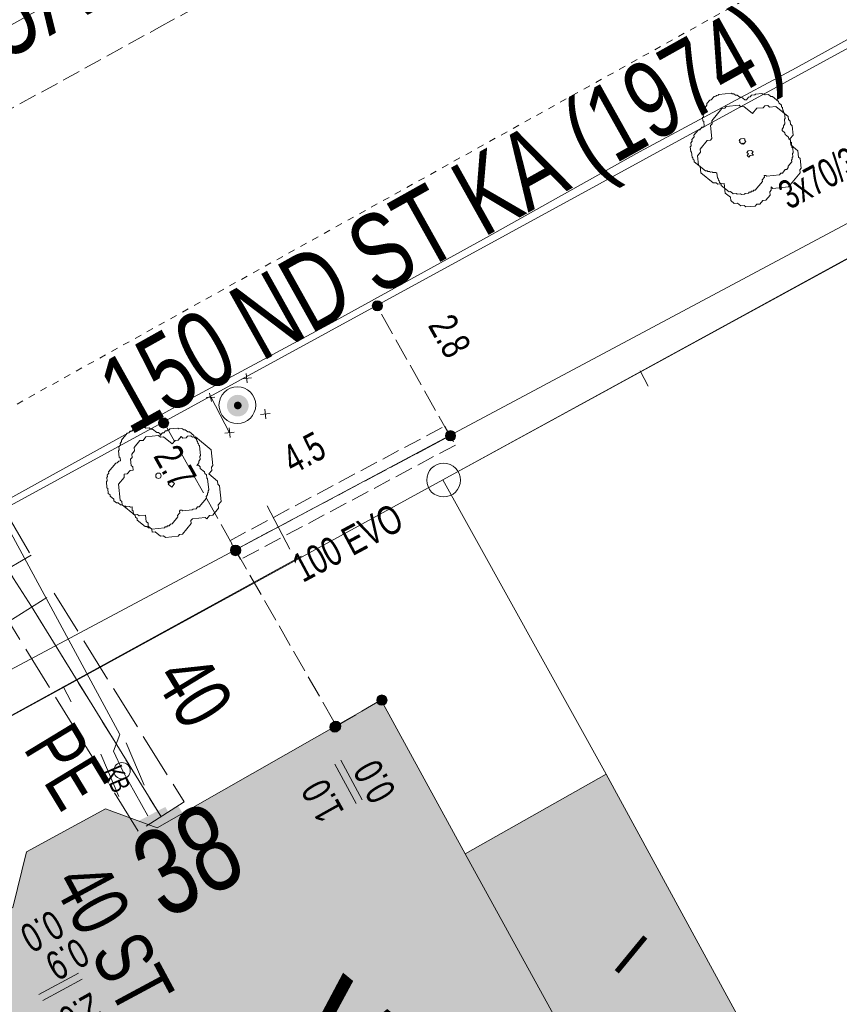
# Model space of a CAD drawing. Header units: metres. Extents: x -740 to 758, y -633 to 854.
# Tile 679 of 1056: x 211 to 226, y -181 to -163. Entities that reach past the tile are written whole.
import ezdxf

# ---------------------------------------------------------------- set-up
doc = ezdxf.new("R2010")
doc.units = ezdxf.units.M
doc.header["$MEASUREMENT"] = 0
for name, pattern in [('125_125', [0.2496, 0.1248, -0.1248]), ('333_125', [0.4576, 0.3328, -0.1248]), ('333_333', [0.6656, 0.3328, -0.3328]), ('416_125', [0.5408, 0.416, -0.1248]), ('416_416', [0.832, 0.416, -0.416]), ('832_208', [1.04, 0.832, -0.208])]:
    doc.linetypes.add(name, pattern=pattern)
for name, color, linetype in [('Gas.LOVION', 7, 'Continuous'), ('Gis.LOVION', 7, 'Continuous'), ('Grundkarte.LOVION', 7, 'Continuous'), ('Grundkarte_Text.LOVION', 7, 'Continuous'), ('Strom.LOVION', 7, 'Continuous'), ('StromBemass.LOVION', 7, 'Continuous'), ('Wasser.LOVION', 7, 'Continuous')]:
    doc.layers.add(name, color=color, linetype=linetype)
doc.styles.add('ERSTELLTER_STIL_1', font='arial.ttf')

msp = doc.modelspace()

# ---------------------------------------------------------------- hatches: boundary and pattern name
at = {"layer": 'Gas.LOVION', "linetype": 'Continuous', "lineweight": 13}
msp.add_hatch(color=7, dxfattribs=at).paths.add_polyline_path([(213.266, -177.297), (212.606, -177.643), (212.786, -177.98), (213.444, -177.605)])
at = {"layer": 'Grundkarte.LOVION', "linetype": 'Continuous', "lineweight": 18}
for color, points in [(9, [(210.543, -181.332), (209.195, -182.055), (212.926, -188.783), (213.801, -190.471), (215.149, -189.748), (215.775, -191.017), (216.491, -191.39), (218.036, -190.56), (218.275, -189.679), (218.021, -189.201), (223.296, -186.321), (221.932, -183.854), (218.804, -178.16), (217.256, -175.326), (213.112, -177.682), (212.161, -177.331), (210.702, -178.124), (210.448, -179.154), (209.572, -179.565)]), (254, [(218.804, -178.16), (221.932, -183.854), (224.543, -182.446), (221.409, -176.693)])]:
    msp.add_hatch(color=color, dxfattribs=at).paths.add_polyline_path(points)
at = {"layer": 'Strom.LOVION', "linetype": 'Continuous', "lineweight": 18}
for points in [[(214.76, -170.011), (214.774, -169.991), (214.786, -169.968), (214.795, -169.945), (214.802, -169.921), (214.805, -169.896), (214.805, -169.871), (214.801, -169.846), (214.795, -169.821), (214.786, -169.798), (214.774, -169.776), (214.759, -169.756), (214.741, -169.737), (214.722, -169.721), (214.701, -169.708), (214.678, -169.697), (214.654, -169.69), (214.629, -169.685), (214.604, -169.684), (214.579, -169.685), (214.554, -169.69), (214.531, -169.698), (214.508, -169.709), (214.487, -169.722), (214.467, -169.738), (214.45, -169.757), (214.435, -169.777), (214.423, -169.799), (214.414, -169.823), (214.408, -169.847), (214.405, -169.872), (214.405, -169.897), (214.408, -169.922), (214.415, -169.946), (214.424, -169.97), (214.436, -169.992), (214.451, -170.012), (214.468, -170.03), (214.488, -170.046), (214.509, -170.06), (214.532, -170.07), (214.556, -170.078), (214.58, -170.083), (214.606, -170.084), (214.631, -170.082), (214.655, -170.078), (214.679, -170.07), (214.702, -170.059), (214.723, -170.045), (214.742, -170.029)], [(214.659, -169.925), (214.664, -169.918), (214.668, -169.91), (214.671, -169.902), (214.674, -169.893), (214.675, -169.885), (214.675, -169.876), (214.673, -169.867), (214.671, -169.858), (214.668, -169.85), (214.664, -169.842), (214.658, -169.835), (214.652, -169.829), (214.645, -169.823), (214.638, -169.818), (214.63, -169.814), (214.621, -169.812), (214.613, -169.81), (214.604, -169.81), (214.595, -169.81), (214.586, -169.812), (214.578, -169.815), (214.57, -169.818), (214.562, -169.823), (214.555, -169.829), (214.549, -169.835), (214.544, -169.843), (214.54, -169.85), (214.537, -169.859), (214.534, -169.867), (214.533, -169.876), (214.533, -169.885), (214.534, -169.894), (214.537, -169.902), (214.54, -169.911), (214.544, -169.918), (214.55, -169.926), (214.556, -169.932), (214.563, -169.938), (214.57, -169.942), (214.578, -169.946), (214.587, -169.949), (214.595, -169.951), (214.604, -169.951), (214.613, -169.951), (214.622, -169.949), (214.63, -169.946), (214.638, -169.942), (214.646, -169.937), (214.653, -169.932)]]:
    msp.add_hatch(color=150, dxfattribs=at).paths.add_polyline_path(points)
at = {"layer": 'StromBemass.LOVION', "linetype": 'Continuous', "lineweight": 13}
for points in [[(217.255, -168.098), (217.262, -168.089), (217.268, -168.079), (217.272, -168.068), (217.275, -168.056), (217.276, -168.045), (217.276, -168.033), (217.275, -168.021), (217.272, -168.01), (217.267, -167.999), (217.262, -167.989), (217.255, -167.979), (217.247, -167.971), (217.238, -167.963), (217.228, -167.957), (217.217, -167.952), (217.206, -167.948), (217.194, -167.946), (217.183, -167.946), (217.171, -167.946), (217.159, -167.949), (217.148, -167.952), (217.138, -167.957), (217.128, -167.964), (217.119, -167.971), (217.111, -167.98), (217.104, -167.989), (217.098, -167.999), (217.094, -168.01), (217.091, -168.022), (217.09, -168.033), (217.09, -168.045), (217.091, -168.057), (217.094, -168.068), (217.099, -168.079), (217.104, -168.089), (217.111, -168.099), (217.119, -168.107), (217.128, -168.115), (217.138, -168.121), (217.149, -168.126), (217.16, -168.13), (217.172, -168.132), (217.183, -168.132), (217.195, -168.132), (217.207, -168.129), (217.218, -168.126), (217.228, -168.121), (217.238, -168.114), (217.247, -168.107)], [(213.307, -170.264), (213.314, -170.254), (213.319, -170.244), (213.323, -170.233), (213.326, -170.222), (213.328, -170.21), (213.328, -170.198), (213.326, -170.186), (213.323, -170.175), (213.319, -170.164), (213.313, -170.154), (213.306, -170.144), (213.298, -170.136), (213.289, -170.128), (213.279, -170.122), (213.268, -170.117), (213.257, -170.113), (213.246, -170.111), (213.234, -170.11), (213.222, -170.111), (213.21, -170.113), (213.199, -170.117), (213.189, -170.122), (213.179, -170.129), (213.17, -170.136), (213.161, -170.145), (213.155, -170.154), (213.149, -170.165), (213.145, -170.176), (213.142, -170.187), (213.14, -170.199), (213.14, -170.211), (213.142, -170.222), (213.145, -170.234), (213.149, -170.245), (213.155, -170.255), (213.162, -170.264), (213.17, -170.273), (213.179, -170.281), (213.189, -170.287), (213.2, -170.292), (213.211, -170.295), (213.223, -170.298), (213.234, -170.298), (213.246, -170.298), (213.258, -170.295), (213.269, -170.292), (213.28, -170.287), (213.29, -170.28), (213.299, -170.273)], [(218.608, -170.499), (218.615, -170.489), (218.621, -170.479), (218.625, -170.468), (218.628, -170.457), (218.629, -170.445), (218.629, -170.433), (218.628, -170.422), (218.625, -170.41), (218.62, -170.399), (218.615, -170.389), (218.608, -170.38), (218.6, -170.371), (218.59, -170.364), (218.581, -170.357), (218.57, -170.352), (218.559, -170.349), (218.547, -170.347), (218.535, -170.346), (218.524, -170.347), (218.512, -170.349), (218.501, -170.353), (218.49, -170.358), (218.481, -170.364), (218.472, -170.371), (218.464, -170.38), (218.457, -170.39), (218.451, -170.4), (218.447, -170.411), (218.444, -170.422), (218.442, -170.434), (218.442, -170.446), (218.444, -170.457), (218.447, -170.469), (218.451, -170.48), (218.457, -170.49), (218.464, -170.499), (218.472, -170.508), (218.481, -170.515), (218.491, -170.522), (218.502, -170.526), (218.513, -170.53), (218.524, -170.532), (218.536, -170.533), (218.548, -170.532), (218.559, -170.53), (218.57, -170.526), (218.581, -170.521), (218.591, -170.515), (218.6, -170.507)], [(218.607, -170.5), (218.614, -170.49), (218.62, -170.48), (218.624, -170.469), (218.627, -170.458), (218.628, -170.446), (218.628, -170.434), (218.627, -170.423), (218.624, -170.411), (218.619, -170.401), (218.614, -170.39), (218.607, -170.381), (218.599, -170.372), (218.59, -170.365), (218.58, -170.359), (218.569, -170.354), (218.558, -170.35), (218.546, -170.348), (218.535, -170.347), (218.523, -170.348), (218.512, -170.35), (218.5, -170.354), (218.49, -170.359), (218.48, -170.365), (218.471, -170.373), (218.463, -170.381), (218.456, -170.391), (218.45, -170.401), (218.446, -170.412), (218.443, -170.423), (218.442, -170.435), (218.442, -170.447), (218.443, -170.458), (218.446, -170.47), (218.451, -170.481), (218.456, -170.491), (218.463, -170.5), (218.471, -170.509), (218.48, -170.516), (218.49, -170.523), (218.501, -170.528), (218.512, -170.531), (218.524, -170.533), (218.535, -170.534), (218.547, -170.533), (218.559, -170.531), (218.57, -170.527), (218.58, -170.522), (218.59, -170.516), (218.599, -170.509)], [(214.637, -172.618), (214.644, -172.608), (214.65, -172.598), (214.654, -172.587), (214.657, -172.575), (214.659, -172.563), (214.659, -172.551), (214.657, -172.539), (214.654, -172.528), (214.65, -172.517), (214.644, -172.506), (214.637, -172.496), (214.629, -172.488), (214.619, -172.48), (214.609, -172.474), (214.598, -172.469), (214.587, -172.465), (214.575, -172.463), (214.563, -172.462), (214.551, -172.463), (214.54, -172.465), (214.528, -172.469), (214.517, -172.474), (214.507, -172.48), (214.498, -172.488), (214.49, -172.497), (214.483, -172.507), (214.477, -172.517), (214.473, -172.528), (214.47, -172.54), (214.468, -172.552), (214.468, -172.564), (214.47, -172.576), (214.473, -172.587), (214.477, -172.598), (214.483, -172.609), (214.49, -172.619), (214.498, -172.627), (214.508, -172.635), (214.518, -172.641), (214.529, -172.646), (214.54, -172.65), (214.552, -172.652), (214.564, -172.653), (214.576, -172.652), (214.588, -172.65), (214.599, -172.646), (214.61, -172.641), (214.62, -172.635), (214.629, -172.627)], [(214.638, -172.621), (214.645, -172.611), (214.65, -172.601), (214.655, -172.59), (214.658, -172.578), (214.659, -172.566), (214.659, -172.554), (214.658, -172.542), (214.655, -172.531), (214.65, -172.519), (214.644, -172.509), (214.637, -172.499), (214.629, -172.49), (214.62, -172.483), (214.61, -172.476), (214.599, -172.471), (214.587, -172.468), (214.575, -172.465), (214.563, -172.465), (214.551, -172.465), (214.54, -172.468), (214.528, -172.472), (214.517, -172.477), (214.507, -172.483), (214.498, -172.491), (214.49, -172.5), (214.483, -172.509), (214.477, -172.52), (214.473, -172.531), (214.47, -172.543), (214.468, -172.555), (214.468, -172.567), (214.47, -172.579), (214.473, -172.59), (214.477, -172.601), (214.483, -172.612), (214.49, -172.622), (214.498, -172.63), (214.508, -172.638), (214.518, -172.644), (214.529, -172.649), (214.54, -172.653), (214.552, -172.655), (214.564, -172.656), (214.576, -172.655), (214.588, -172.653), (214.599, -172.649), (214.61, -172.644), (214.62, -172.638), (214.63, -172.63)], [(214.638, -172.614), (214.645, -172.605), (214.651, -172.594), (214.655, -172.583), (214.658, -172.571), (214.66, -172.559), (214.66, -172.547), (214.658, -172.536), (214.655, -172.524), (214.651, -172.513), (214.645, -172.502), (214.638, -172.493), (214.629, -172.484), (214.62, -172.476), (214.61, -172.47), (214.599, -172.465), (214.588, -172.461), (214.576, -172.459), (214.564, -172.458), (214.552, -172.459), (214.54, -172.462), (214.529, -172.465), (214.518, -172.47), (214.508, -172.477), (214.499, -172.484), (214.491, -172.493), (214.484, -172.503), (214.478, -172.513), (214.474, -172.525), (214.471, -172.536), (214.469, -172.548), (214.469, -172.56), (214.471, -172.572), (214.474, -172.584), (214.478, -172.595), (214.484, -172.605), (214.491, -172.615), (214.499, -172.623), (214.509, -172.631), (214.519, -172.637), (214.53, -172.643), (214.541, -172.646), (214.553, -172.648), (214.565, -172.649), (214.577, -172.648), (214.588, -172.646), (214.6, -172.642), (214.611, -172.637), (214.621, -172.631), (214.63, -172.623)], [(217.341, -175.385), (217.348, -175.375), (217.354, -175.365), (217.358, -175.354), (217.361, -175.342), (217.363, -175.33), (217.363, -175.318), (217.361, -175.306), (217.358, -175.294), (217.354, -175.283), (217.348, -175.273), (217.341, -175.263), (217.332, -175.254), (217.323, -175.247), (217.313, -175.24), (217.302, -175.235), (217.291, -175.232), (217.279, -175.229), (217.267, -175.229), (217.255, -175.229), (217.243, -175.232), (217.232, -175.235), (217.221, -175.241), (217.211, -175.247), (217.201, -175.255), (217.193, -175.264), (217.186, -175.273), (217.18, -175.284), (217.176, -175.295), (217.173, -175.307), (217.172, -175.319), (217.172, -175.331), (217.173, -175.343), (217.176, -175.354), (217.181, -175.365), (217.187, -175.376), (217.194, -175.386), (217.202, -175.394), (217.211, -175.402), (217.221, -175.408), (217.232, -175.413), (217.244, -175.417), (217.255, -175.419), (217.267, -175.42), (217.279, -175.419), (217.291, -175.417), (217.303, -175.413), (217.314, -175.408), (217.324, -175.402), (217.333, -175.394)], [(216.469, -175.88), (216.476, -175.871), (216.482, -175.86), (216.486, -175.85), (216.489, -175.838), (216.49, -175.827), (216.49, -175.815), (216.489, -175.803), (216.486, -175.792), (216.482, -175.781), (216.476, -175.771), (216.469, -175.762), (216.461, -175.753), (216.452, -175.746), (216.442, -175.74), (216.431, -175.735), (216.42, -175.731), (216.409, -175.729), (216.397, -175.728), (216.386, -175.729), (216.374, -175.731), (216.363, -175.735), (216.352, -175.74), (216.343, -175.746), (216.334, -175.754), (216.326, -175.762), (216.319, -175.772), (216.313, -175.782), (216.309, -175.793), (216.306, -175.804), (216.305, -175.816), (216.305, -175.827), (216.306, -175.839), (216.309, -175.85), (216.313, -175.861), (216.319, -175.871), (216.326, -175.881), (216.334, -175.889), (216.343, -175.897), (216.353, -175.903), (216.364, -175.908), (216.375, -175.911), (216.386, -175.913), (216.398, -175.914), (216.409, -175.913), (216.421, -175.911), (216.432, -175.908), (216.443, -175.903), (216.452, -175.896), (216.461, -175.889)], [(216.489, -175.865), (216.496, -175.856), (216.502, -175.845), (216.506, -175.834), (216.509, -175.823), (216.51, -175.812), (216.51, -175.8), (216.509, -175.788), (216.506, -175.777), (216.501, -175.766), (216.496, -175.756), (216.489, -175.747), (216.481, -175.738), (216.472, -175.731), (216.462, -175.724), (216.451, -175.719), (216.44, -175.716), (216.429, -175.714), (216.417, -175.713), (216.405, -175.714), (216.394, -175.716), (216.383, -175.72), (216.372, -175.725), (216.362, -175.731), (216.353, -175.738), (216.345, -175.747), (216.339, -175.756), (216.333, -175.767), (216.329, -175.778), (216.326, -175.789), (216.324, -175.8), (216.325, -175.812), (216.326, -175.824), (216.329, -175.835), (216.333, -175.846), (216.339, -175.856), (216.346, -175.865), (216.354, -175.874), (216.363, -175.881), (216.373, -175.888), (216.383, -175.893), (216.394, -175.896), (216.406, -175.898), (216.418, -175.899), (216.429, -175.898), (216.441, -175.896), (216.452, -175.892), (216.462, -175.887), (216.472, -175.881), (216.481, -175.874)]]:
    msp.add_hatch(color=7, dxfattribs=at).paths.add_polyline_path(points)
at = {"layer": 'Wasser.LOVION', "linetype": 'Continuous', "lineweight": 13}
msp.add_hatch(color=7, dxfattribs=at).paths.add_polyline_path([(213.501, -177.274), (212.859, -177.662), (213.069, -177.996), (213.694, -177.595)])

# ---------------------------------------------------------------- linework, layer by layer
at = {"layer": 'Gas.LOVION', "color": 5, "linetype": '125_125', "lineweight": 18}
msp.add_lwpolyline([(184.837, -183.683), (192.106, -179.883), (201.23, -174.809), (209.435, -170.46), (229.647, -159.233), (231.064, -158.459)], dxfattribs=at)
at = {"layer": 'Gas.LOVION', "color": 5, "linetype": 'Continuous', "lineweight": 18}
msp.add_lwpolyline([(209.435, -170.46), (209.489, -170.558), (209.505, -170.571), (212.426, -175.961), (212.309, -176.268), (212.476, -176.621), (212.943, -177.462)], dxfattribs=at)
at = {"layer": 'Gas.LOVION', "color": 251, "linetype": 'Continuous', "lineweight": 13}
for points in [[(212.872, -176.892), (212.545, -176.112)], [(212.405, -177.101), (212.077, -176.32)]]:
    msp.add_lwpolyline(points, dxfattribs=at)
msp.add_circle((212.465, -176.628), 0.152, dxfattribs=at)
at = {"layer": 'Gis.LOVION', "color": 44, "linetype": 'Continuous', "lineweight": 18}
msp.add_lwpolyline([(239.582, -155.794), (186.299, -184.884)], dxfattribs=at)
for points in [[(224.333, -165.634), (224.335, -165.663), (224.296, -165.712), (224.299, -165.741), (224.167, -165.902), (224.137, -165.904), (224.124, -165.921), (224.095, -165.923), (224.082, -165.939), (224.052, -165.942), (224.039, -165.958), (223.981, -165.964), (223.967, -165.98), (223.909, -165.986), (223.893, -165.973), (223.834, -165.978), (223.818, -165.965), (223.76, -165.971), (223.711, -165.931), (223.682, -165.934), (223.538, -165.815), (223.535, -165.786), (223.503, -165.76), (223.5, -165.73), (223.484, -165.717), (223.481, -165.688), (223.465, -165.675), (223.456, -165.587), (223.44, -165.574), (223.381, -165.579), (223.365, -165.566), (223.336, -165.569), (223.32, -165.556), (223.291, -165.559), (223.275, -165.545), (223.245, -165.548), (223.037, -165.377), (223.034, -165.347), (223.018, -165.334), (223.015, -165.305), (222.999, -165.292), (222.99, -165.204), (222.974, -165.191), (222.965, -165.103), (222.979, -165.087), (222.973, -165.028), (222.999, -164.996), (222.996, -164.967), (223.036, -164.919), (223.033, -164.889), (223.112, -164.793), (223.142, -164.79), (223.181, -164.742), (223.211, -164.739), (223.224, -164.723), (223.215, -164.635), (223.199, -164.622), (223.193, -164.563), (223.207, -164.547), (223.204, -164.518), (223.217, -164.502), (223.211, -164.443), (223.224, -164.427), (223.222, -164.398), (223.274, -164.334), (223.272, -164.304), (223.324, -164.24), (223.354, -164.237), (223.407, -164.173), (223.436, -164.17), (223.449, -164.154), (223.478, -164.151), (223.491, -164.135), (223.726, -164.112), (223.742, -164.125), (223.771, -164.123), (223.803, -164.149), (223.832, -164.146), (223.881, -164.186), (223.91, -164.183), (223.974, -164.236), (224.003, -164.233), (224.043, -164.185), (224.072, -164.182), (224.099, -164.15), (224.157, -164.144), (224.171, -164.128), (224.288, -164.116), (224.304, -164.13), (224.333, -164.127), (224.349, -164.14), (224.408, -164.134), (224.456, -164.174), (224.485, -164.171), (224.598, -164.263), (224.6, -164.293), (224.649, -164.332), (224.652, -164.362), (224.668, -164.375), (224.673, -164.433), (224.689, -164.447), (224.692, -164.476), (224.708, -164.489), (224.717, -164.577), (224.704, -164.593), (224.712, -164.681), (224.686, -164.713), (224.689, -164.742), (224.662, -164.774), (224.665, -164.804), (224.713, -164.843), (224.716, -164.873), (224.781, -164.925), (224.783, -164.955), (224.816, -164.981), (224.818, -165.01), (224.834, -165.024), (224.843, -165.111), (224.859, -165.125), (224.868, -165.212), (224.855, -165.228), (224.86, -165.287), (224.847, -165.303), (224.85, -165.332), (224.837, -165.348), (224.84, -165.378), (224.774, -165.458), (224.776, -165.487), (224.75, -165.519), (224.721, -165.522), (224.668, -165.587), (224.639, -165.589), (224.612, -165.622), (224.378, -165.645), (224.362, -165.631)], [(223.964, -165.035), (223.95, -165.051), (223.934, -165.038), (223.921, -165.054), (223.873, -165.014), (223.886, -164.998), (223.87, -164.985), (223.883, -164.969), (223.897, -164.953), (223.955, -164.947), (223.971, -164.96), (223.974, -164.989), (223.99, -165.003), (223.977, -165.019)], [(213.543, -171.817), (213.53, -171.833), (213.533, -171.862), (213.493, -171.911), (213.496, -171.94), (213.391, -172.068), (213.361, -172.071), (213.335, -172.103), (213.306, -172.106), (213.292, -172.122), (213.263, -172.125), (213.25, -172.141), (213.016, -172.164), (212.984, -172.138), (212.954, -172.141), (212.922, -172.114), (212.893, -172.117), (212.748, -171.998), (212.745, -171.969), (212.713, -171.942), (212.71, -171.913), (212.678, -171.887), (212.673, -171.828), (212.656, -171.815), (212.651, -171.756), (212.621, -171.759), (212.605, -171.746), (212.547, -171.752), (212.531, -171.739), (212.501, -171.742), (212.469, -171.715), (212.44, -171.718), (212.392, -171.678), (212.363, -171.681), (212.314, -171.642), (212.312, -171.612), (212.247, -171.559), (212.244, -171.53), (212.212, -171.504), (212.204, -171.416), (212.188, -171.403), (212.176, -171.286), (212.189, -171.27), (212.184, -171.211), (212.197, -171.195), (212.194, -171.166), (212.22, -171.134), (212.217, -171.104), (212.35, -170.944), (212.379, -170.941), (212.405, -170.909), (212.435, -170.906), (212.429, -170.847), (212.413, -170.834), (212.401, -170.717), (212.414, -170.701), (212.409, -170.642), (212.435, -170.61), (212.432, -170.581), (212.459, -170.549), (212.456, -170.519), (212.562, -170.391), (212.591, -170.388), (212.617, -170.356), (212.646, -170.353), (212.673, -170.321), (212.731, -170.315), (212.745, -170.299), (212.891, -170.285), (212.907, -170.298), (212.966, -170.292), (212.998, -170.319), (213.027, -170.316), (213.107, -170.382), (213.137, -170.379), (213.169, -170.405), (213.172, -170.435), (213.211, -170.386), (213.241, -170.384), (213.267, -170.351), (213.296, -170.349), (213.309, -170.333), (213.339, -170.33), (213.352, -170.314), (213.498, -170.299), (213.514, -170.312), (213.573, -170.307), (213.605, -170.333), (213.634, -170.33), (213.683, -170.37), (213.712, -170.367), (213.792, -170.433), (213.795, -170.462), (213.843, -170.502), (213.846, -170.531), (213.862, -170.544), (213.865, -170.574), (213.881, -170.587), (213.884, -170.616), (213.9, -170.629), (213.917, -170.805), (213.904, -170.821), (213.91, -170.88), (213.883, -170.912), (213.886, -170.941), (213.847, -170.989), (213.876, -170.986), (213.908, -171.013), (213.911, -171.042), (213.991, -171.108), (213.994, -171.137), (214.026, -171.164), (214.032, -171.222), (214.048, -171.236), (214.068, -171.441), (214.055, -171.457), (214.058, -171.486), (214.045, -171.502), (214.047, -171.531), (214.021, -171.563), (214.024, -171.593), (213.892, -171.753), (213.862, -171.756), (213.836, -171.788), (213.778, -171.794), (213.764, -171.81), (213.589, -171.827), (213.573, -171.814)]]:
    msp.add_lwpolyline(points, close=True, dxfattribs=at)
msp.add_circle((213.138, -171.179), 0.0506, dxfattribs=at)
at = {"layer": 'Grundkarte.LOVION', "color": 8, "linetype": 'Continuous', "lineweight": 18}
for points in [[(371.82, -68.177), (363.084, -74.351), (340.13, -90.487), (331.171, -96.801), (319.747, -104.804), (307.942, -113.141), (295.468, -121.897), (283.414, -130.405), (271.301, -138.919), (262.729, -144.959), (254.099, -151.005), (251.473, -152.562), (241.203, -158.768), (218.395, -171.254), (204.114, -179.064), (190.895, -186.238), (189.096, -187.182)], [(371.539, -86.47), (371.329, -86.136), (365.934, -78.417), (363.084, -74.351), (371.82, -68.177), (363.084, -74.351), (340.13, -90.487), (331.171, -96.801), (319.747, -104.804), (307.942, -113.141), (295.468, -121.897), (283.414, -130.405), (271.301, -138.919), (262.729, -144.959), (254.099, -151.005), (251.473, -152.562), (241.203, -158.768), (218.395, -171.254), (204.114, -179.064), (190.895, -186.238), (189.096, -187.182)], [(198.132, -169.57), (200.207, -168.422), (202.255, -167.305), (206.405, -165.008), (208.485, -163.918), (215.999, -159.755), (217.884, -158.772), (223.519, -155.65), (225.43, -154.636), (227.308, -153.595), (229.16, -152.586), (231.039, -151.545), (231.294, -151.432), (231.543, -151.26), (231.798, -151.146), (232.02, -151.006), (232.275, -150.892), (232.944, -150.472)], [(242.771, -153.649), (241.907, -154.177), (241.01, -154.679), (239.281, -155.734), (236.42, -157.315), (233.502, -158.9), (224.921, -163.641), (222.029, -165.194), (219.142, -166.807), (216.282, -168.387), (213.389, -169.94), (207.669, -173.101), (204.75, -174.687), (195.548, -179.724), (190.921, -182.275), (186.288, -184.767), (186.203, -184.805)], [(235.201, -162.074), (218.395, -171.254)], [(222.186, -169.524), (222.04, -169.242)], [(215.784, -172.662), (204.114, -179.064)], [(211.525, -175.354), (211.379, -175.073)]]:
    msp.add_lwpolyline(points, dxfattribs=at)
at = {"layer": 'Grundkarte.LOVION', "color": 253, "linetype": 'Continuous', "lineweight": 18}
msp.add_lwpolyline([(189.096, -187.182), (190.895, -186.238), (204.114, -179.064), (218.395, -171.254), (241.203, -158.768), (254.843, -178.271)], dxfattribs=at)
at = {"layer": 'Grundkarte.LOVION', "color": 8, "linetype": 'Continuous', "lineweight": 18}
for points in [[(234.256, -200.175), (233.641, -199.024), (233.388, -198.546), (224.543, -182.446), (221.409, -176.693), (218.395, -171.254), (241.203, -158.768), (254.843, -178.271), (258.383, -183.334)], [(204.114, -179.064), (218.395, -171.254), (221.409, -176.693), (224.543, -182.446), (233.388, -198.546), (233.641, -199.024), (234.256, -200.175), (219.976, -207.985)], [(210.543, -181.332), (209.572, -179.565), (210.448, -179.154), (210.702, -178.124), (212.161, -177.331), (213.112, -177.682), (217.256, -175.326), (218.804, -178.16), (221.932, -183.854), (223.296, -186.321), (218.021, -189.201), (218.275, -189.679), (218.036, -190.56), (216.491, -191.39), (215.775, -191.017), (215.149, -189.748), (213.801, -190.471), (212.926, -188.783), (209.195, -182.055)], [(218.804, -178.16), (221.409, -176.693), (224.543, -182.446), (221.932, -183.854)]]:
    msp.add_lwpolyline(points, close=True, dxfattribs=at)
at = {"layer": 'Grundkarte.LOVION', "color": 9, "linetype": 'Continuous', "lineweight": 18}
for points in [[(224.457, -165.844), (224.462, -165.902), (224.436, -165.934), (224.442, -165.993), (224.362, -166.089), (224.304, -166.095), (224.251, -166.159), (224.192, -166.165), (224.166, -166.197), (223.99, -166.214), (223.958, -166.188), (223.9, -166.194), (223.835, -166.141), (223.777, -166.147), (223.713, -166.094), (223.707, -166.035), (223.61, -165.956), (223.593, -165.78), (223.476, -165.792), (223.444, -165.765), (223.385, -165.771), (223.16, -165.586), (223.149, -165.469), (223.117, -165.443), (223.1, -165.267), (223.153, -165.203), (223.147, -165.144), (223.279, -164.984), (223.337, -164.978), (223.364, -164.946), (223.341, -164.711), (223.367, -164.679), (223.362, -164.621), (223.547, -164.396), (223.605, -164.39), (223.631, -164.358), (223.866, -164.335), (223.898, -164.361), (223.956, -164.356), (224.117, -164.488), (224.196, -164.391), (224.313, -164.38), (224.34, -164.348), (224.398, -164.342), (224.431, -164.368), (224.548, -164.357), (224.773, -164.542), (224.778, -164.6), (224.81, -164.627), (224.816, -164.685), (224.848, -164.712), (224.865, -164.888), (224.813, -164.952), (224.824, -165.069), (224.953, -165.175), (224.964, -165.292), (224.996, -165.318), (225.013, -165.494), (224.987, -165.526), (224.993, -165.584), (224.781, -165.842), (224.489, -165.87)], [(224.074, -165.26), (224.048, -165.293), (224.016, -165.266), (224.042, -165.234), (224.01, -165.208), (224.037, -165.175), (224.095, -165.17), (224.127, -165.196), (224.101, -165.228), (224.133, -165.255)], [(213.765, -171.973), (213.739, -172.005), (213.745, -172.063), (213.586, -172.256), (213.528, -172.262), (213.501, -172.294), (213.267, -172.317), (213.235, -172.29), (213.176, -172.296), (213.08, -172.217), (213.021, -172.223), (213.016, -172.164), (212.951, -172.111), (212.946, -172.053), (212.914, -172.026), (212.902, -171.909), (212.785, -171.921), (212.753, -171.894), (212.694, -171.9), (212.469, -171.715), (212.464, -171.657), (212.431, -171.63), (212.403, -171.337), (212.508, -171.209), (212.503, -171.15), (212.561, -171.145), (212.614, -171.08), (212.673, -171.075), (212.667, -171.016), (212.635, -170.99), (212.623, -170.872), (212.65, -170.84), (212.644, -170.782), (212.697, -170.718), (212.691, -170.659), (212.797, -170.53), (212.855, -170.525), (212.908, -170.46), (213.142, -170.438), (213.175, -170.464), (213.233, -170.458), (213.394, -170.59), (213.447, -170.526), (213.505, -170.52), (213.558, -170.456), (213.59, -170.482), (213.649, -170.477), (213.675, -170.445), (213.734, -170.439), (213.766, -170.465), (213.824, -170.46), (214.114, -170.697), (214.142, -170.99), (214.116, -171.022), (214.122, -171.081), (214.069, -171.145), (214.229, -171.277), (214.235, -171.336), (214.267, -171.362), (214.296, -171.655), (214.243, -171.719), (214.249, -171.778), (214.143, -171.906), (214.085, -171.912), (214.032, -171.976), (214, -171.95)], [(213.41, -171.357), (213.383, -171.389), (213.319, -171.336), (213.345, -171.304), (213.313, -171.278), (213.345, -171.304), (213.372, -171.272), (213.436, -171.325)]]:
    msp.add_lwpolyline(points, close=True, dxfattribs=at)
msp.add_circle((218.407, -171.259), 0.312, dxfattribs=at)
at = {"layer": 'Strom.LOVION', "color": 150, "linetype": 'Continuous', "lineweight": 18}
msp.add_lwpolyline([(245.646, -136.95), (245.493, -137.66), (248.729, -140.373), (253.227, -147.839), (254.197, -149.444), (253.922, -149.648), (250.011, -152.277), (241.661, -158.014), (235.5, -161.35), (231.724, -163.389), (214.56, -172.545), (207.706, -176.2), (200.589, -180.044), (200.255, -180.254)], dxfattribs=at)
at = {"layer": 'Strom.LOVION', "color": 250, "linetype": 'Continuous', "lineweight": 18}
for points in [[(214.759, -169.289), (214.776, -169.465)], [(214.68, -169.386), (214.856, -169.369)], [(214.085, -169.651), (214.116, -169.81)], [(214.019, -169.731), (214.182, -169.73)], [(215.025, -170.047), (215.201, -170.029)], [(215.105, -169.95), (215.122, -170.126)], [(214.365, -170.392), (214.54, -170.375)], [(214.444, -170.296), (214.461, -170.471)]]:
    msp.add_lwpolyline(points, dxfattribs=at)
at = {"layer": 'Strom.LOVION', "color": 7, "linetype": 'Continuous', "lineweight": 13}
for points in [[(214.107, -169.723), (214.452, -170.383)], [(215.564, -172.536), (215.146, -171.734)]]:
    msp.add_lwpolyline(points, dxfattribs=at)
at = {"layer": 'Strom.LOVION', "color": 7, "linetype": '333_125', "lineweight": 13}
msp.add_lwpolyline([(214.455, -172.378), (218.43, -170.26), (218.627, -170.611), (214.652, -172.728)], close=True, dxfattribs=at)
at = {"layer": 'Strom.LOVION', "color": 9, "linetype": '333_333', "lineweight": 18}
msp.add_lwpolyline([(218.522, -170.444), (214.56, -172.545)], dxfattribs=at)
at = {"layer": 'Strom.LOVION', "color": 7, "linetype": 'Continuous', "lineweight": 13}
msp.add_circle((214.597, -169.874), 0.34, dxfattribs=at)
at = {"layer": 'StromBemass.LOVION', "color": 7, "linetype": '416_125', "lineweight": 13}
for points in [[(213.237, -170.192), (214.56, -172.545), (218.522, -170.444), (217.18, -168.048)], [(214.56, -172.545), (216.431, -175.806), (217.269, -175.31)], [(216.431, -175.806), (216.401, -175.808)]]:
    msp.add_lwpolyline(points, dxfattribs=at)
at = {"layer": 'StromBemass.LOVION', "color": 7, "linetype": 'Continuous', "lineweight": 13}
for points in [[(216.792, -177.233), (216.396, -176.504)], [(216.903, -177.163), (216.507, -176.434)], [(211.66, -180.365), (210.93, -180.762)], [(211.73, -180.477), (211, -180.873)]]:
    msp.add_lwpolyline(points, dxfattribs=at)
for centre, radius in [((217.183, -168.039), 0.0935), ((213.234, -170.204), 0.0939), ((218.536, -170.439), 0.0935), ((218.535, -170.441), 0.0934), ((214.564, -172.558), 0.0955), ((214.564, -172.56), 0.0957), ((214.564, -172.554), 0.0953), ((217.267, -175.324), 0.0957), ((216.398, -175.821), 0.093), ((216.417, -175.806), 0.0929)]:
    msp.add_circle(centre, radius, dxfattribs=at)
at = {"layer": 'Wasser.LOVION', "color": 150, "linetype": '333_125', "lineweight": 18}
msp.add_lwpolyline([(180.74, -180.315), (182.117, -179.589), (186.117, -177.572), (188.086, -176.552), (189.702, -175.7), (190.15, -175.449), (191.947, -174.475), (197.208, -171.611), (197.643, -171.377), (201.685, -169.179), (206.567, -166.514), (213.144, -162.901), (221.672, -158.225), (226.987, -155.296), (228.122, -154.668), (228.711, -154.344)], dxfattribs=at)
at = {"layer": 'Wasser.LOVION', "color": 150, "linetype": 'Continuous', "lineweight": 18}
msp.add_lwpolyline([(206.567, -166.514), (206.634, -166.596), (206.831, -166.946), (208.709, -170.132), (208.852, -170.384), (209.221, -170.984), (209.379, -171.249), (210.352, -172.883), (210.46, -173.079), (210.791, -173.593), (213.18, -177.468)], dxfattribs=at)
at = {"layer": 'Wasser.LOVION', "color": 7, "linetype": '832_208', "lineweight": 13}
for points in [[(208.947, -171.513), (209.812, -170.985), (210.787, -172.648), (209.92, -173.147)], [(213.612, -177.204), (212.763, -177.745), (210.375, -173.871), (211.21, -173.346)]]:
    msp.add_lwpolyline(points, close=True, dxfattribs=at)
at = {"layer": 'Wasser.LOVION', "color": 252, "linetype": '416_416', "lineweight": 18}
msp.add_lwpolyline([(210.791, -173.593), (213.18, -177.468)], dxfattribs=at)

# ---------------------------------------------------------------- texts
at = {"layer": 'Gas.LOVION', "color": 5, "linetype": 'Continuous', "lineweight": 18, "attachment_point": 7, "style": 'ERSTELLTER_STIL_1'}
for s, insert, char_height, rotation in [('{\\A1;\\W0.72102x;150 ND ST KA (1974)}', (212.813, -170.818), 1.42279, 29.2416), ('{\\A1;\\W0.71564x;KB}', (212.119, -176.629), 0.35567, 293.2479), ('{\\A1;\\W0.71559x;40 ST}', (211.153, -178.71), 1.06706, 298.246)]:
    msp.add_mtext(s, dxfattribs=dict(at, insert=insert, char_height=char_height, rotation=rotation))
at = {"layer": 'Grundkarte_Text.LOVION', "color": 8, "linetype": 'Continuous', "lineweight": 18, "insert": (213.274, -179.415), "char_height": 1.60084, "attachment_point": 7, "rotation": 28.0468, "style": 'ERSTELLTER_STIL_1'}
msp.add_mtext('{\\A1;\\W0.71559x;38}', dxfattribs=at)
at = {"layer": 'Grundkarte_Text.LOVION', "color": 7, "linetype": 'Continuous', "lineweight": 13, "insert": (221.495, -180.25), "char_height": 0.83074, "attachment_point": 7, "rotation": 320.5848, "style": 'ERSTELLTER_STIL_1'}
msp.add_mtext('{\\A1;\\W0.89454x;I}', dxfattribs=at)
at = {"layer": 'Strom.LOVION', "color": 150, "linetype": 'Continuous', "lineweight": 18, "insert": (224.794, -166.278), "char_height": 0.53356, "attachment_point": 7, "rotation": 28.2447, "style": 'ERSTELLTER_STIL_1'}
msp.add_mtext('{\\A1;\\W0.67979x;3x70/35 CU }', dxfattribs=at)
at = {"layer": 'Strom.LOVION', "color": 1, "linetype": 'Continuous', "lineweight": 18, "insert": (215.809, -173.168), "char_height": 0.53353, "attachment_point": 7, "rotation": 28.2397, "style": 'ERSTELLTER_STIL_1'}
msp.add_mtext('{\\A1;\\W0.71560x;100 EVO}', dxfattribs=at)
at = {"layer": 'StromBemass.LOVION', "color": 7, "linetype": 'Continuous', "lineweight": 13, "attachment_point": 7, "style": 'ERSTELLTER_STIL_1'}
for s, insert, char_height, rotation in [('{\\A1;\\W0.71556x;2.8}', (218.102, -168.406), 0.53357, 299.2443), ('{\\A1;\\W0.71564x;4.5}', (215.629, -171.167), 0.53353, 28.2397), ('{\\A1;\\W0.71556x;2.7}', (213.035, -170.816), 0.53357, 299.2443), ('{\\A1;\\W0.71561x;0.0}', (217.551, -177.017), 0.53353, 119.2369), ('{\\A1;\\W0.71561x;1.0}', (216.589, -177.375), 0.53353, 119.2369), ('{\\A1;\\W0.71556x;0.0}', (211.18, -179.174), 0.53355, 209.2457), ('{\\A1;\\W0.71555x;0.9}', (211.645, -179.69), 0.53357, 209.2443), ('{\\A1;\\W0.71566x;2.0}', (211.893, -180.699), 0.53352, 209.2408)]:
    msp.add_mtext(s, dxfattribs=dict(at, insert=insert, char_height=char_height, rotation=rotation))
at = {"layer": 'Wasser.LOVION', "color": 150, "linetype": 'Continuous', "lineweight": 18, "attachment_point": 7, "style": 'ERSTELLTER_STIL_1'}
for s, insert, char_height, rotation in [('{\\A1;\\W0.71855x;125 GG UA ZMM (1952/1977)}', (205.721, -166.578), 1.42279, 29.2416), ('{\\A1;\\W0.71560x;40}', (213.025, -174.925), 1.06706, 301.2469), ('{\\A1;\\W0.71558x;PE}', (210.628, -176.212), 1.06709, 301.2442)]:
    msp.add_mtext(s, dxfattribs=dict(at, insert=insert, char_height=char_height, rotation=rotation))
at = {"layer": 'Wasser.LOVION', "color": 94, "linetype": 'Continuous', "lineweight": 18, "insert": (214.961, -182.275), "char_height": 2.48982, "attachment_point": 7, "rotation": 320.5851, "style": 'ERSTELLTER_STIL_1'}
msp.add_mtext('{\\A1;\\W0.71560x;W}', dxfattribs=at)

doc.saveas('drawing.dxf')
